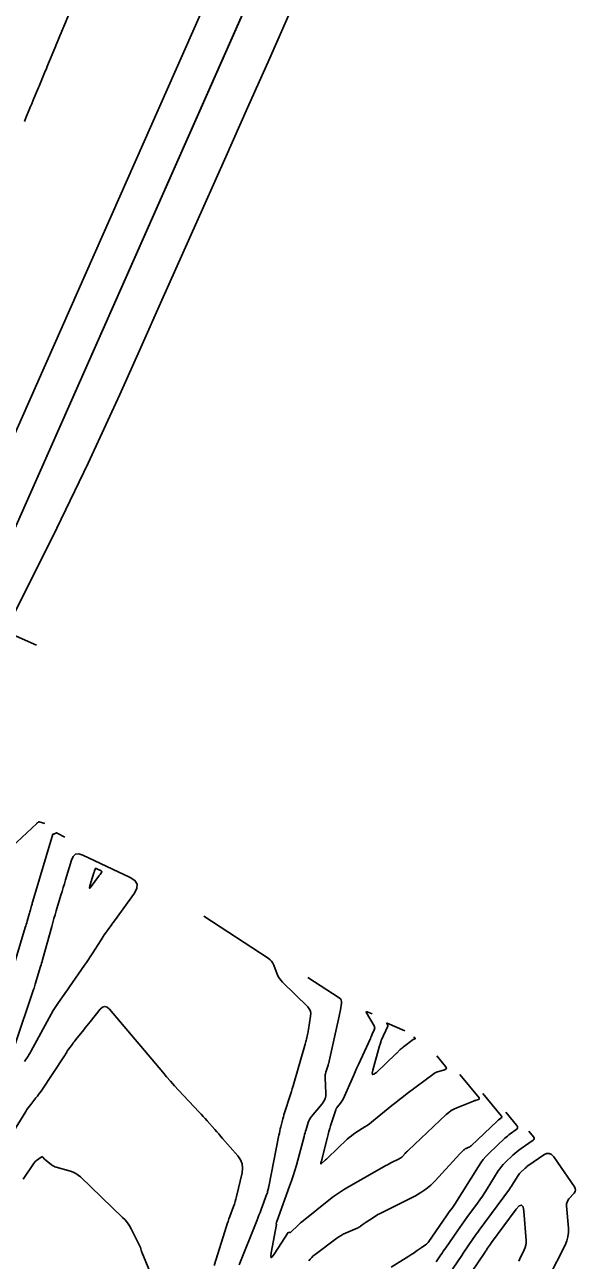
# Model space of a CAD drawing. Extents: x 658976 to 668726, y 639543 to 647196.
# Drawn here: x 662654.6 to 662802.1, y 643582.3 to 643904.4 of the extents above; entities that cross this region are included whole.
import ezdxf

# ---------------------------------------------------------------- set-up
doc = ezdxf.new("R2010")
doc.units = 0
for name, color, linetype in [('Ex_Major Contours', 7, 'Continuous'), ('Ex_Minor Contours', 7, 'Continuous'), ('R_Ramp 20 Degree Des Ls', 7, 'Continuous'), ('R_Ramp 20 Degree Des Ls Annot', 7, 'Continuous'), ('R_Ramp 20 Degree_Min Ls', 7, 'Continuous')]:
    doc.layers.add(name, color=color, linetype=linetype)

msp = doc.modelspace()

# ---------------------------------------------------------------- linework, layer by layer
at = {"layer": 'Ex_Major Contours'}
for points in [[(662652.06, 643638.34), (662656.95, 643652.91), (662657.06, 643653.24), (662657.17, 643653.59), (662657.27, 643653.93), (662657.38, 643654.27), (662658.77, 643658.91), (662658.9, 643659.34), (662659.02, 643659.78), (662659.15, 643660.21), (662659.27, 643660.64), (662661.66, 643669.34), (662661.95, 643670.36), (662662.24, 643671.38), (662662.53, 643672.39), (662662.84, 643673.4), (662664.06, 643677.44), (662664.36, 643678.45), (662664.67, 643679.46), (662664.97, 643680.47), (662665.27, 643681.48), (662666.78, 643686.61), (662667.23, 643687.59), (662667.87, 643688.13), (662668.71, 643688.25), (662669.74, 643687.94), (662682.15, 643682.09), (662683.34, 643681.31), (662683.91, 643680.37), (662683.87, 643679.27), (662683.21, 643678.01), (662678.01, 643670.8), (662677.71, 643670.39), (662677.42, 643669.99), (662677.12, 643669.58), (662676.83, 643669.17), (662675.65, 643667.54), (662675.35, 643667.13), (662675.07, 643666.72), (662674.79, 643666.3), (662674.52, 643665.87), (662672.2, 643662.19), (662671.72, 643661.44), (662671.23, 643660.69), (662670.73, 643659.95), (662670.22, 643659.21), (662666.32, 643653.6), (662665.96, 643653.09), (662665.6, 643652.58), (662665.23, 643652.07), (662664.87, 643651.56), (662663.41, 643649.52), (662663.05, 643649.01), (662662.71, 643648.48), (662662.38, 643647.95), (662662.07, 643647.4), (662656.18, 643636.68), (662656.01, 643636.39), (662655.84, 643636.1), (662655.66, 643635.81), (662655.48, 643635.53), (662654.73, 643634.41), (662654.54, 643634.13)], [(662710.54, 643581.13), (662715.12, 643592.58), (662715.41, 643593.31), (662715.69, 643594.04), (662715.97, 643594.76), (662716.25, 643595.5), (662717.76, 643599.58), (662717.82, 643599.73), (662717.87, 643599.89), (662717.91, 643600.04), (662717.95, 643600.2), (662718.1, 643600.84), (662718.14, 643601), (662718.17, 643601.16), (662718.21, 643601.32), (662718.24, 643601.48), (662720.9, 643614.93), (662721.01, 643615.47), (662721.13, 643616), (662721.25, 643616.54), (662721.38, 643617.07), (662721.91, 643619.19), (662722.04, 643619.72), (662722.19, 643620.25), (662722.35, 643620.77), (662722.51, 643621.29), (662723.65, 643624.76), (662723.89, 643625.52), (662724.13, 643626.27), (662724.36, 643627.03), (662724.59, 643627.79), (662727.75, 643638.66), (662727.84, 643638.97), (662727.92, 643639.29), (662728, 643639.6), (662728.07, 643639.92), (662728.35, 643641.18), (662728.42, 643641.5), (662728.48, 643641.82), (662728.54, 643642.14), (662728.59, 643642.46), (662729.16, 643645.96), (662729.2, 643646.63), (662729.08, 643647.24), (662728.81, 643647.81), (662728.39, 643648.33), (662721.79, 643654.84), (662721.38, 643655.3), (662721.02, 643655.79), (662720.72, 643656.31), (662720.47, 643656.88), (662719.58, 643659.19), (662719.32, 643659.74), (662718.98, 643660.23), (662718.58, 643660.66), (662718.09, 643661.03), (662701.29, 643672.04)], [(662774.07, 643625.8), (662778.92, 643619.85), (662779, 643619.72), (662779.01, 643619.6), (662778.96, 643619.49), (662778.85, 643619.39), (662778.28, 643619), (662778.14, 643618.89), (662778.01, 643618.79), (662777.87, 643618.68), (662777.75, 643618.56), (662770.98, 643612.12), (662770.84, 643612), (662770.7, 643611.9), (662770.55, 643611.81), (662770.38, 643611.74), (662769.72, 643611.47), (662769.56, 643611.4), (662769.41, 643611.31), (662769.26, 643611.21), (662769.13, 643611.09), (662768.59, 643610.58), (662768.45, 643610.46), (662768.32, 643610.33), (662768.2, 643610.19), (662768.07, 643610.06), (662761.63, 643603.04), (662760.47, 643601.88), (662759.22, 643600.84), (662757.89, 643599.92), (662756.46, 643599.12), (662747.08, 643594.39), (662746.68, 643594.18), (662746.29, 643593.96), (662745.9, 643593.73), (662745.52, 643593.48), (662743.65, 643592.24), (662743.46, 643592.11), (662743.27, 643591.98), (662743.08, 643591.84), (662742.89, 643591.7), (662742.13, 643591.15), (662741.94, 643591.02), (662741.74, 643590.9), (662741.53, 643590.79), (662741.32, 643590.69), (662738.22, 643589.33), (662737.65, 643589.06), (662737.09, 643588.75), (662736.54, 643588.42), (662736.02, 643588.05), (662730.32, 643583.8), (662729.86, 643583.43), (662729.45, 643583.03), (662729.07, 643582.59), (662728.72, 643582.11)]]:
    msp.add_lwpolyline(points, dxfattribs=at)
at = {"layer": 'Ex_Minor Contours'}
for points in [[(662659.85, 643696.13), (662658.35, 643696.57), (662658.29, 643696.58), (662658.23, 643696.57), (662658.18, 643696.55), (662658.13, 643696.52), (662657.94, 643696.35), (662657.89, 643696.3), (662657.85, 643696.26), (662657.8, 643696.22), (662657.75, 643696.17), (662647.3, 643686.45)], [(662650.14, 643653.56), (662654.78, 643669.05), (662654.9, 643669.45), (662655.02, 643669.86), (662655.13, 643670.26), (662655.25, 643670.67), (662655.76, 643672.53), (662655.84, 643672.82), (662655.92, 643673.1), (662656, 643673.38), (662656.09, 643673.67), (662656.43, 643674.79), (662656.52, 643675.08), (662656.6, 643675.36), (662656.68, 643675.64), (662656.77, 643675.93), (662661.93, 643693.4), (662661.94, 643693.42), (662661.95, 643693.43), (662661.97, 643693.43), (662661.99, 643693.43), (662662.08, 643693.38), (662662.11, 643693.37), (662662.13, 643693.37), (662662.15, 643693.38), (662662.18, 643693.38), (662662.7, 643693.66), (662662.79, 643693.69), (662662.89, 643693.71), (662662.98, 643693.69), (662663.07, 643693.66), (662665.05, 643692.62)], [(662768.08, 643630.71), (662773.06, 643624.6), (662773.13, 643624.47), (662773.14, 643624.37), (662773.08, 643624.29), (662772.95, 643624.23), (662772.29, 643624.03), (662772.13, 643623.98), (662771.97, 643623.93), (662771.81, 643623.87), (662771.65, 643623.81), (662767.29, 643622.07), (662766.53, 643621.72), (662765.82, 643621.31), (662765.15, 643620.83), (662764.51, 643620.29), (662754.56, 643610.92), (662754.37, 643610.74), (662754.18, 643610.55), (662753.99, 643610.36), (662753.81, 643610.16), (662753.09, 643609.38), (662752.91, 643609.2), (662752.71, 643609.03), (662752.49, 643608.88), (662752.26, 643608.75), (662750.09, 643607.66), (662749.65, 643607.43), (662749.22, 643607.2), (662748.78, 643606.97), (662748.35, 643606.72), (662739.03, 643601.44), (662737.69, 643600.64), (662736.38, 643599.79), (662735.1, 643598.88), (662733.87, 643597.92), (662727.25, 643592.61), (662726.9, 643592.31), (662726.55, 643592.02), (662726.21, 643591.71), (662725.87, 643591.4), (662723.96, 643589.61), (662723.92, 643589.57), (662723.86, 643589.55), (662723.81, 643589.54), (662723.75, 643589.54), (662723.51, 643589.58), (662723.45, 643589.58), (662723.4, 643589.57), (662723.35, 643589.54), (662723.32, 643589.49), (662719.67, 643583.86), (662719.16, 643583.16), (662718.85, 643582.99), (662718.75, 643583.33), (662718.85, 643584.19), (662720.23, 643591.62), (662720.23, 643591.64), (662720.23, 643591.65), (662720.22, 643591.67), (662720.21, 643591.68), (662720.17, 643591.73), (662720.16, 643591.74), (662720.16, 643591.76), (662720.16, 643591.77), (662720.16, 643591.79), (662720.24, 643592.14), (662720.25, 643592.21), (662720.27, 643592.27), (662720.29, 643592.34), (662720.31, 643592.4), (662723.68, 643601.59), (662724.16, 643602.96), (662724.61, 643604.33), (662725.03, 643605.72), (662725.43, 643607.11), (662727.44, 643614.6), (662727.56, 643615.05), (662727.69, 643615.5), (662727.82, 643615.95), (662727.96, 643616.4), (662728.53, 643618.18), (662728.69, 643618.61), (662728.9, 643619.03), (662729.14, 643619.42), (662729.42, 643619.79), (662732.19, 643623.1), (662732.63, 643623.73), (662732.93, 643624.4), (662733.09, 643625.12), (662733.12, 643625.89), (662732.92, 643629.89), (662732.91, 643630.25), (662732.95, 643630.6), (662733.01, 643630.94), (662733.1, 643631.29), (662733.72, 643633.15), (662733.74, 643633.24), (662733.77, 643633.33), (662733.8, 643633.42), (662733.83, 643633.51), (662733.93, 643633.87), (662733.95, 643633.95), (662733.98, 643634.04), (662734, 643634.13), (662734.02, 643634.23), (662736.58, 643645.91), (662736.67, 643646.34), (662736.76, 643646.76), (662736.84, 643647.19), (662736.91, 643647.62), (662737.19, 643649.35), (662737.21, 643649.76), (662737.11, 643650.11), (662736.91, 643650.43), (662736.6, 643650.69), (662728.41, 643656.05)], [(662704.02, 643580.92), (662707.21, 643591.15), (662707.41, 643591.8), (662707.63, 643592.44), (662707.85, 643593.09), (662708.09, 643593.73), (662709.04, 643596.29), (662709.27, 643596.93), (662709.47, 643597.58), (662709.66, 643598.23), (662709.83, 643598.9), (662711.28, 643605.09), (662711.43, 643606.29), (662711.3, 643607.42), (662710.89, 643608.48), (662710.2, 643609.48), (662706.19, 643614.08), (662705.69, 643614.65), (662705.19, 643615.22), (662704.69, 643615.8), (662704.19, 643616.37), (662702.17, 643618.65), (662701.66, 643619.22), (662701.15, 643619.78), (662700.64, 643620.34), (662700.12, 643620.9), (662694.75, 643626.65), (662693.69, 643627.8), (662692.65, 643628.97), (662691.61, 643630.14), (662690.59, 643631.33), (662676.69, 643647.76), (662676.09, 643648.29), (662675.5, 643648.46), (662674.91, 643648.27), (662674.32, 643647.73), (662671.66, 643644.42), (662671.25, 643643.91), (662670.83, 643643.39), (662670.42, 643642.88), (662670, 643642.37), (662667.97, 643639.88), (662667.73, 643639.58), (662667.5, 643639.28), (662667.27, 643638.98), (662667.04, 643638.67), (662665.88, 643637.06), (662665.8, 643636.94), (662665.72, 643636.82), (662665.64, 643636.69), (662665.57, 643636.57), (662665.29, 643636.06), (662665.22, 643635.93), (662665.15, 643635.81), (662665.07, 643635.68), (662664.99, 643635.56), (662658.87, 643626.42), (662658.56, 643625.96), (662658.24, 643625.51), (662657.91, 643625.07), (662657.56, 643624.64), (662656.18, 643622.92), (662655.84, 643622.48), (662655.52, 643622.04), (662655.21, 643621.58), (662654.91, 643621.11), (662651.03, 643614.76)], [(662745.18, 643646.5), (662743.91, 643647.06), (662743.74, 643647.11), (662743.65, 643647.1), (662743.64, 643647.01), (662743.71, 643646.84), (662745.68, 643643.45), (662745.8, 643643.19), (662745.85, 643642.92), (662745.83, 643642.64), (662745.74, 643642.37), (662745.24, 643641.26), (662745.11, 643640.98), (662744.99, 643640.7), (662744.86, 643640.43), (662744.74, 643640.15), (662742.16, 643634.5), (662741.69, 643633.47), (662741.22, 643632.44), (662740.76, 643631.4), (662740.3, 643630.36), (662737.61, 643624.28), (662737.47, 643624.01), (662737.32, 643623.74), (662737.15, 643623.49), (662736.97, 643623.25), (662736.18, 643622.31), (662736, 643622.07), (662735.84, 643621.82), (662735.71, 643621.55), (662735.6, 643621.26), (662734.36, 643617.37), (662734.13, 643616.63), (662733.91, 643615.88), (662733.71, 643615.12), (662733.51, 643614.37), (662732.17, 643608.92), (662732.13, 643608.75), (662732.08, 643608.59), (662732.04, 643608.42), (662732, 643608.25), (662731.83, 643607.59), (662731.8, 643607.46), (662731.82, 643607.4), (662731.89, 643607.41), (662731.99, 643607.49), (662732.87, 643608.32), (662733.06, 643608.5), (662733.25, 643608.68), (662733.44, 643608.86), (662733.62, 643609.04), (662738.71, 643613.85), (662739.24, 643614.32), (662739.78, 643614.77), (662740.34, 643615.18), (662740.92, 643615.57), (662743.3, 643617.08), (662743.88, 643617.46), (662744.46, 643617.86), (662745.02, 643618.28), (662745.57, 643618.72), (662750.36, 643622.64), (662751.34, 643623.44), (662752.34, 643624.23), (662753.34, 643625), (662754.35, 643625.77), (662761.35, 643631.01), (662761.49, 643631.11), (662761.63, 643631.19), (662761.78, 643631.25), (662761.94, 643631.31), (662764.06, 643631.95), (662764.38, 643632.1), (662764.54, 643632.3), (662764.52, 643632.55), (662764.34, 643632.85), (662762.08, 643635.63)], [(662753.7, 643642.07), (662749.11, 643644.09), (662749.04, 643644.11), (662749, 643644.1), (662749, 643644.07), (662749.03, 643644), (662749.22, 643643.68), (662749.25, 643643.6), (662749.27, 643643.52), (662749.26, 643643.43), (662749.24, 643643.35), (662747.64, 643639.79), (662747.58, 643639.64), (662747.52, 643639.49), (662747.47, 643639.34), (662747.42, 643639.19), (662747.18, 643638.38), (662747.17, 643638.33), (662747.15, 643638.28), (662747.14, 643638.22), (662747.12, 643638.17), (662745.34, 643631.83), (662745.19, 643631.05), (662745.3, 643630.69), (662745.66, 643630.77), (662746.29, 643631.27), (662751.25, 643635.99), (662751.31, 643636.06), (662751.38, 643636.12), (662751.44, 643636.18), (662751.51, 643636.24), (662752.54, 643637.24), (662752.74, 643637.42), (662752.94, 643637.6), (662753.15, 643637.77), (662753.36, 643637.93), (662755.92, 643639.85), (662755.97, 643639.88), (662756.02, 643639.91), (662756.07, 643639.93), (662756.13, 643639.95), (662756.36, 643640.02), (662756.41, 643640.04), (662756.43, 643640.07), (662756.42, 643640.11), (662756.4, 643640.15), (662756.08, 643640.54)], [(662780.07, 643620.89), (662782.85, 643617.48), (662783.05, 643617.14), (662783.09, 643616.82), (662782.96, 643616.53), (662782.67, 643616.26), (662781.18, 643615.23), (662780.81, 643614.96), (662780.45, 643614.68), (662780.11, 643614.39), (662779.77, 643614.09), (662775.64, 643610.15), (662774.87, 643609.37), (662774.15, 643608.55), (662773.49, 643607.68), (662772.88, 643606.76), (662766.73, 643596.89), (662766.57, 643596.63), (662766.4, 643596.37), (662766.22, 643596.12), (662766.04, 643595.87), (662765.31, 643594.88), (662765.13, 643594.63), (662764.95, 643594.38), (662764.78, 643594.13), (662764.6, 643593.88), (662759.99, 643587.19), (662759.79, 643586.93), (662759.57, 643586.69), (662759.33, 643586.48), (662759.07, 643586.28), (662757.96, 643585.55), (662757.69, 643585.37), (662757.43, 643585.18), (662757.16, 643584.99), (662756.9, 643584.8), (662755.85, 643584.04), (662755.58, 643583.85), (662755.32, 643583.67), (662755.05, 643583.49), (662754.77, 643583.32), (662750.14, 643580.5)], [(662761.89, 643581.88), (662763.12, 643583.71), (662763.43, 643584.17), (662763.74, 643584.63), (662764.05, 643585.08), (662764.36, 643585.54), (662767.41, 643589.96), (662768.02, 643590.85), (662768.65, 643591.73), (662769.28, 643592.61), (662769.91, 643593.48), (662772.64, 643597.18), (662773.3, 643598.09), (662773.94, 643599.02), (662774.56, 643599.95), (662775.16, 643600.9), (662778.08, 643605.59), (662778.46, 643606.17), (662778.89, 643606.72), (662779.34, 643607.24), (662779.83, 643607.74), (662781.85, 643609.66), (662782.37, 643610.13), (662782.9, 643610.58), (662783.45, 643611.01), (662784.02, 643611.42), (662787.17, 643613.6), (662787.38, 643613.79), (662787.47, 643614), (662787.44, 643614.23), (662787.29, 643614.47), (662786.07, 643615.97)], [(662654.25, 643603.45), (662656.87, 643607.44), (662657.05, 643607.69), (662657.24, 643607.91), (662657.46, 643608.12), (662657.7, 643608.31), (662658.93, 643609.2), (662659.05, 643609.26), (662659.16, 643609.28), (662659.27, 643609.24), (662659.37, 643609.15), (662659.78, 643608.68), (662659.88, 643608.57), (662659.99, 643608.46), (662660.1, 643608.36), (662660.22, 643608.26), (662661.61, 643607.17), (662661.89, 643606.98), (662662.18, 643606.81), (662662.49, 643606.67), (662662.82, 643606.56), (662666.56, 643605.49), (662667.27, 643605.24), (662667.94, 643604.91), (662668.56, 643604.5), (662669.13, 643604.02), (662680.15, 643593.47), (662680.8, 643592.8), (662681.38, 643592.07), (662681.9, 643591.3), (662682.36, 643590.48), (662684.79, 643585.61), (662684.84, 643585.51), (662684.87, 643585.42), (662684.9, 643585.32), (662684.93, 643585.22), (662685.01, 643584.82), (662685.03, 643584.72), (662685.06, 643584.63), (662685.09, 643584.53), (662685.13, 643584.43), (662688.87, 643575.33)], [(662791.25, 643577.91), (662795.49, 643586.27), (662795.93, 643587.32), (662796.22, 643588.39), (662796.36, 643589.5), (662796.35, 643590.64), (662795.89, 643596.52), (662795.89, 643597.02), (662796, 643597.48), (662796.19, 643597.9), (662796.49, 643598.3), (662797.84, 643599.82), (662798.11, 643600.21), (662798.21, 643600.6), (662798.16, 643601.01), (662797.95, 643601.42), (662792.55, 643609.27), (662791.99, 643609.88), (662791.37, 643610.16), (662790.68, 643610.12), (662789.94, 643609.75), (662785.79, 643606.88), (662785.55, 643606.7), (662785.32, 643606.52), (662785.09, 643606.33), (662784.87, 643606.13), (662784.02, 643605.32), (662783.81, 643605.11), (662783.62, 643604.89), (662783.44, 643604.65), (662783.28, 643604.41), (662782.05, 643602.44), (662781.79, 643602.03), (662781.52, 643601.63), (662781.25, 643601.23), (662780.96, 643600.84), (662773.11, 643590.18), (662772.72, 643589.64), (662772.33, 643589.09), (662771.94, 643588.55), (662771.56, 643588), (662770.04, 643585.79), (662769.66, 643585.24), (662769.28, 643584.68), (662768.9, 643584.13), (662768.53, 643583.57), (662765.2, 643578.59)], [(662767.66, 643574.05), (662774.53, 643584.3), (662774.67, 643584.52), (662774.82, 643584.74), (662774.97, 643584.95), (662775.11, 643585.17), (662775.71, 643586.03), (662775.86, 643586.24), (662776.01, 643586.46), (662776.16, 643586.67), (662776.32, 643586.88), (662782.75, 643595.62), (662783.54, 643596.48), (662784.13, 643596.67), (662784.53, 643596.2), (662784.75, 643595.05), (662785.34, 643587.47), (662785.35, 643586.83), (662785.27, 643586.19), (662785.1, 643585.58), (662784.85, 643584.99), (662783.66, 643582.64), (662783.41, 643582.04)]]:
    msp.add_lwpolyline(points, dxfattribs=at)
msp.add_lwpolyline([(662674.15, 643682.72), (662674.05, 643682.58), (662673.95, 643682.44), (662673.85, 643682.31), (662671.98, 643679.72), (662671.7, 643679.38), (662671.55, 643679.29), (662671.52, 643679.46), (662671.63, 643679.9), (662672.66, 643683.31), (662672.7, 643683.43), (662672.74, 643683.56), (662672.77, 643683.68), (662672.81, 643683.8), (662672.96, 643684.3), (662673, 643684.4), (662673.07, 643684.45), (662673.15, 643684.46), (662673.26, 643684.43), (662674.54, 643683.83), (662674.66, 643683.75), (662674.72, 643683.65), (662674.72, 643683.54), (662674.65, 643683.41), (662674.25, 643682.86)], close=True, dxfattribs=at)
at = {"layer": 'R_Ramp 20 Degree Des Ls'}
for p, q in [((662582.7, 643641.24), (662841.8, 644226.57)), ((662641.67, 643749.77), (662850.94, 644222.52))]:
    msp.add_line(p, q, dxfattribs=at)
for points in [[(662646.17, 643739.6), (662654.66, 643756.43), (662662.98, 643773.13), (662671.16, 643790.14), (662679.42, 643808.02), (662684.9, 643820.31), (662690.39, 643832.59), (662695.87, 643844.87), (662701.35, 643857.15), (662707.03, 643869.95), (662712.72, 643882.75), (662718.39, 643895.57), (662724.05, 643908.39)], [(662654.53, 643879.18), (662654.64, 643879.45), (662655.11, 643880.56), (662655.96, 643882.63), (662656.08, 643882.91), (662656.45, 643883.8), (662656.95, 643885.04), (662656.98, 643885.1), (662657, 643885.15), (662657.7, 643886.83), (662658.21, 643888.07), (662658.36, 643888.43), (662659.42, 643891.02), (662659.43, 643891.02), (662659.43, 643891.02), (662659.77, 643891.87), (662660.26, 643893.05), (662660.47, 643893.55), (662660.83, 643894.42), (662661.06, 643894.98), (662662.17, 643897.67), (662662.69, 643898.93), (662662.74, 643899.05), (662663.24, 643900.23), (662663.79, 643901.54), (662664.1, 643902.29), (662664.3, 643902.75), (662664.72, 643903.75), (662664.78, 643903.91), (662664.8, 643903.96), (662664.8, 643903.96), (662664.8, 643903.96), (662666.02, 643906.9)]]:
    msp.add_lwpolyline(points, dxfattribs=at)
at = {"layer": 'R_Ramp 20 Degree Des Ls Annot'}
msp.add_lwpolyline([(662639.39, 643750.78), (662657.68, 643742.68)], dxfattribs=at)
at = {"layer": 'R_Ramp 20 Degree_Min Ls'}
for p, q in [((662548.66, 643564.35), (662841.8, 644226.57)), ((662607.63, 643672.87), (662850.94, 644222.52))]:
    msp.add_line(p, q, dxfattribs=at)
for points in [[(662646.17, 643739.6), (662654.66, 643756.43), (662662.98, 643773.13), (662671.16, 643790.14), (662679.42, 643808.02), (662684.9, 643820.31), (662690.39, 643832.59), (662695.87, 643844.87), (662701.35, 643857.15), (662707.03, 643869.95), (662712.72, 643882.75), (662718.39, 643895.57), (662724.05, 643908.39)], [(662654.53, 643879.18), (662654.64, 643879.45), (662655.11, 643880.56), (662655.96, 643882.63), (662656.08, 643882.91), (662656.45, 643883.8), (662656.95, 643885.04), (662656.98, 643885.1), (662657, 643885.15), (662657.7, 643886.83), (662658.21, 643888.07), (662658.36, 643888.43), (662659.42, 643891.02), (662659.43, 643891.02), (662659.43, 643891.02), (662659.77, 643891.87), (662660.26, 643893.05), (662660.47, 643893.55), (662660.83, 643894.42), (662661.06, 643894.98), (662662.17, 643897.67), (662662.69, 643898.93), (662662.74, 643899.05), (662663.24, 643900.23), (662663.79, 643901.54), (662664.1, 643902.29), (662664.3, 643902.75), (662664.72, 643903.75), (662664.78, 643903.91), (662664.8, 643903.96), (662664.8, 643903.96), (662664.8, 643903.96), (662666.02, 643906.9)]]:
    msp.add_lwpolyline(points, dxfattribs=at)

doc.saveas('drawing.dxf')
